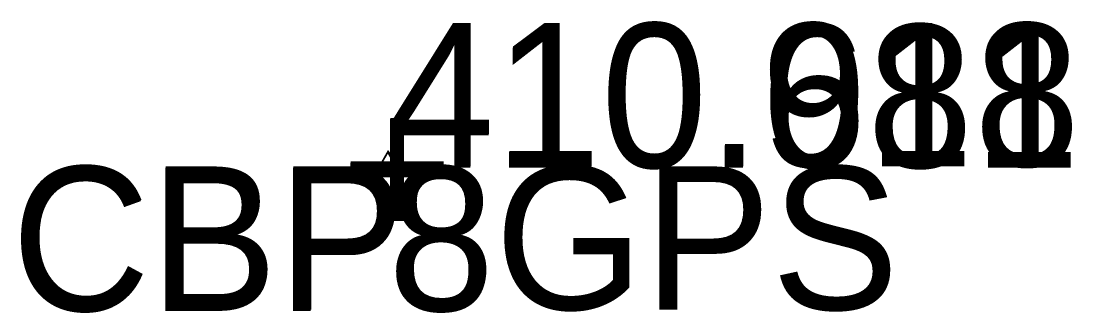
# Model space of a CAD drawing. Extents: x 1040177 to 1042343, y 1125540 to 1129143.
# Drawn here: x 1041703.8 to 1041777.2, y 1125539.9 to 1125560.3 of the extents above; entities that cross this region are included whole.
import ezdxf

# ---------------------------------------------------------------- set-up
doc = ezdxf.new("R2010")
doc.units = 0
for name, color, linetype in [('CBP', 7, 'Continuous'), ('CDEFAULT', 7, 'Continuous'), ('COCOD', 7, 'Continuous'), ('COELE', 7, 'Continuous'), ('CONOT', 7, 'Continuous'), ('COPNT', 7, 'Continuous')]:
    doc.layers.add(name, color=color, linetype=linetype)

msp = doc.modelspace()

# ---------------------------------------------------------------- linework, layer by layer
at = {"layer": 'CBP'}
for points in [[(1041729.422, 1125551.16), (1041728.477, 1125549.524)], [(1041729.449, 1125551.248), (1041728.504, 1125549.612)], [(1041730.367, 1125549.524), (1041729.422, 1125551.16)], [(1041730.394, 1125549.612), (1041729.449, 1125551.248)], [(1041728.477, 1125549.524), (1041730.367, 1125549.524)], [(1041728.504, 1125549.612), (1041730.394, 1125549.612)]]:
    msp.add_lwpolyline(points, dxfattribs=at)
for centre in [(1041729.422, 1125550.069), (1041729.449, 1125550.157)]:
    msp.add_circle(centre, 0.113, dxfattribs=at)

# ---------------------------------------------------------------- texts
at = {"layer": 'CDEFAULT'}
for height, p in [(10, (1041726.181, 1125545.157)), (10, (1041726.154, 1125545.069)), (0.0781, (1041729.429, 1125550.118))]:
    msp.add_text('+', height=height, dxfattribs=at).set_placement(p)
at = {"layer": 'COCOD'}
for height, p in [(10, (1041703.125, 1125540.069)), (10, (1041703.152, 1125540.157)), (0.0781, (1041729.291, 1125550.079))]:
    msp.add_text('CBP', height=height, dxfattribs=at).set_placement(p)
at = {"layer": 'COELE'}
for s, height, p in [('410.681', 10, (1041729.422, 1125550.069)), ('410.918', 10, (1041729.449, 1125550.157)), ('410.918', 0.0781, (1041729.449, 1125550.157))]:
    msp.add_text(s, height=height, dxfattribs=at).set_placement(p)
at = {"layer": 'CONOT'}
msp.add_text('REBAR AND CAP', height=0.07815, dxfattribs=at).set_placement((1041728.736, 1125550.157))
at = {"layer": 'COPNT'}
for s, height, p in [('8GPS', 0.0781, (1041729.449, 1125550.079)), ('8', 10, (1041729.422, 1125540.069)), ('8GPS', 10, (1041729.449, 1125540.157))]:
    msp.add_text(s, height=height, dxfattribs=at).set_placement(p)

doc.saveas('drawing.dxf')
